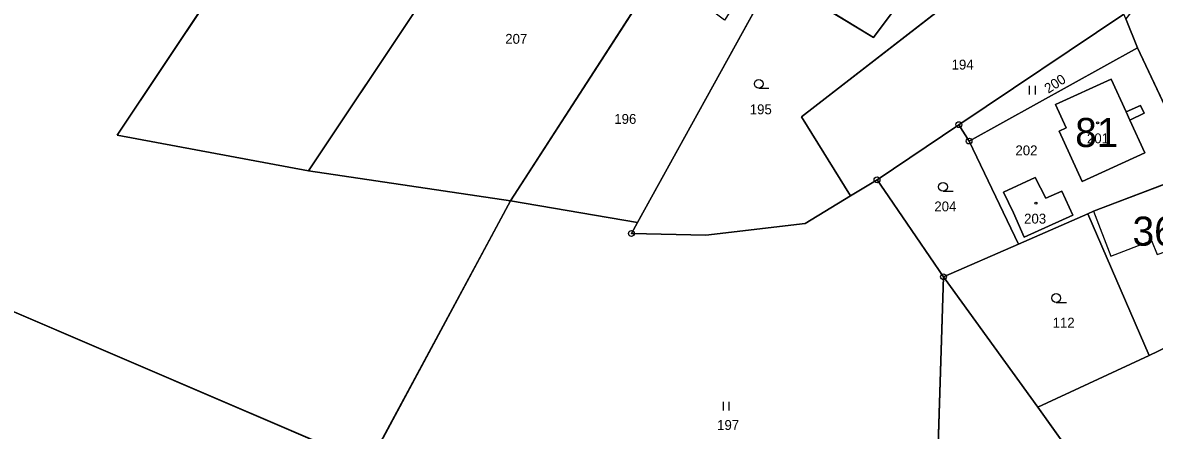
# Model space of a CAD drawing. Extents: x -689422 to -685210, y -987725 to -982160.
# Drawn here: x -686325.7 to -686130.9, y -987007.8 to -986937.7 of the extents above; entities that cross this region are included whole.
import ezdxf

# ---------------------------------------------------------------- set-up
doc = ezdxf.new("R2010")
doc.units = 0
for name, color, linetype in [('KN_Budovy', 7, 'Continuous'), ('KN_Budovy_cisla_domovni', 7, 'Continuous'), ('KN_Hranice_parcel', 7, 'Continuous'), ('KN_Hranice_parcel_vnitrni_kresba', 7, 'Continuous'), ('KN_Parcelni cisla', 7, 'Continuous'), ('KN_Polygon parcely', 7, 'Continuous'), ('KN_POZEMKY_ORNA PUDA', 7, 'Continuous'), ('KN_POZEMKY_OSTATNI PLOCHA', 7, 'Continuous'), ('KN_POZEMKY_OVOCNY_SAD', 7, 'Continuous'), ('KN_POZEMKY_TTP', 7, 'Continuous'), ('KN_POZEMKY_ZAHRADA', 7, 'Continuous'), ('KN_POZEMKY_ZASTAVENA PLOCHA', 7, 'Continuous'), ('KN_VYUZITI_16_ostatni plocha_silnice', 7, 'Continuous'), ('KN_VYUZITI_23_ostatni plocha_manipulacni plocha', 7, 'Continuous'), ('KN_Značky bodu BP', 7, 'Continuous'), ('KN_Značky budov', 7, 'Continuous'), ('KN_Značky kultur', 7, 'Continuous')]:
    doc.layers.add(name, color=color, linetype=linetype)

msp = doc.modelspace()

# ---------------------------------------------------------------- linework, layer by layer
at = {"layer": 'KN_Budovy'}
for points in [[(-686147.91, -986951.81), (-686146.05, -986955.83), (-686147.23, -986956.36), (-686143.29, -986965.05), (-686132.5, -986960.1), (-686135.08, -986954.49), (-686135.73, -986953.07), (-686138.33, -986947.43)], [(-686146.78, -986966.68), (-686149.53, -986967.92), (-686151.38, -986964.35), (-686156.85, -986966.86), (-686155.14, -986970.46), (-686153.26, -986974.62), (-686144.89, -986970.84)], [(-686141.34, -986970.17), (-686138.38, -986977.9), (-686131.34, -986975.21), (-686130.38, -986977.62), (-686127.55, -986976.64), (-686125.28, -986982.57), (-686118.76, -986980.19), (-686124.74, -986963.85)]]:
    msp.add_lwpolyline(points, close=True, dxfattribs=at)
at = {"layer": 'KN_Hranice_parcel'}
for p, q in [((-686240.57, -986909.38), (-686276.46, -986963.21)), ((-686216.07, -986928.72), (-686241.72, -986968.36)), ((-686196.43, -986929.73), (-686219.84, -986972.08)), ((-686164.52, -986955.27), (-686136.12, -986936.28)), ((-686135.8, -986937.07), (-686133.77, -986942.08)), ((-686133.77, -986942.08), (-686162.76, -986958.08)), ((-686133.77, -986942.08), (-686123.87, -986963.11)), ((-686178.61, -986964.76), (-686164.52, -986955.27)), ((-686162.76, -986958.08), (-686164.52, -986955.27)), ((-686162.76, -986958.08), (-686154.25, -986975.8)), ((-686276.46, -986963.21), (-686241.72, -986968.36)), ((-686183.15, -986967.52), (-686178.61, -986964.76)), ((-686241.72, -986968.36), (-686266.07, -987013.62)), ((-686241.72, -986968.36), (-686219.84, -986972.08)), ((-686190.96, -986972.28), (-686183.15, -986967.52)), ((-686142.32, -986970.6), (-686154.25, -986975.8)), ((-686141.34, -986970.17), (-686142.32, -986970.6)), ((-686142.32, -986970.6), (-686131.79, -986994.95)), ((-686219.84, -986972.08), (-686220.89, -986973.98)), ((-686154.25, -986975.8), (-686167.17, -986981.44)), ((-686169.56, -987057.31), (-686167.17, -986981.44)), ((-686167.17, -986981.44), (-686150.92, -987003.84)), ((-686131.79, -986994.95), (-686128.54, -986993.44)), ((-686150.92, -987003.84), (-686131.79, -986994.95)), ((-686138.15, -987021.74), (-686150.92, -987003.84))]:
    msp.add_line(p, q, dxfattribs=at)
for points in [[(-686276.46, -986963.21), (-686309.38, -986957.06), (-686258.63, -986880.97)], [(-686164.01, -986919.78), (-686166.22, -986922.77), (-686171.84, -986930.35), (-686179.21, -986940.29), (-686196.43, -986929.73)], [(-686155.52, -986925.93), (-686191.58, -986953.94), (-686183.15, -986967.52)], [(-686147.91, -986951.81), (-686138.33, -986947.43), (-686135.73, -986953.07), (-686133.23, -986951.99), (-686132.64, -986953.3), (-686135.08, -986954.49), (-686132.5, -986960.1), (-686143.29, -986965.05), (-686147.23, -986956.36), (-686146.05, -986955.83), (-686147.91, -986951.81)], [(-686266.07, -987013.62), (-686388.26, -986961.33), (-686390.19, -986960.5)], [(-686123.87, -986963.11), (-686124.74, -986963.85), (-686141.34, -986970.17)], [(-686167.17, -986981.44), (-686176.56, -986967.7), (-686178.61, -986964.76)], [(-686155.14, -986970.46), (-686156.85, -986966.86), (-686151.38, -986964.35), (-686149.53, -986967.92), (-686146.78, -986966.68), (-686144.89, -986970.84), (-686153.26, -986974.62), (-686155.14, -986970.46)], [(-686220.89, -986973.98), (-686208.09, -986974.25), (-686190.96, -986972.28)]]:
    msp.add_lwpolyline(points, dxfattribs=at)
at = {"layer": 'KN_Hranice_parcel_vnitrni_kresba'}
for p, q in [((-686135.73, -986953.07), (-686135.08, -986954.49)), ((-686141.34, -986970.17), (-686138.38, -986977.9)), ((-686138.38, -986977.9), (-686131.34, -986975.21)), ((-686131.34, -986975.21), (-686130.38, -986977.62))]:
    msp.add_line(p, q, dxfattribs=at)
at = {"layer": 'KN_Polygon parcely'}
msp.add_lwpolyline([(-686273.39, -986672.53), (-686225.85, -986765.23), (-686212.82, -986790.36), (-686200.72, -986814.32), (-686187.72, -986838.63), (-686180.55, -986852.84), (-686145.83, -986921.68), (-686144.48, -986924.34), (-686138.5, -986934.44), (-686138.06, -986934.78), (-686135.61, -986934.59), (-686135.15, -986935.54), (-686134.92, -986936), (-686135.8, -986937.07), (-686133.77, -986942.08), (-686123.87, -986963.11), (-686117.98, -986979.94), (-686115.5, -986986.88), (-686115.2, -986987.3), (-686107.22, -987009.14)], dxfattribs=at)
for points in [[(-686276.46, -986963.21), (-686309.38, -986957.06), (-686258.63, -986880.97), (-686259.81, -986879.78), (-686267.39, -986864.26), (-686259.69, -986854.96), (-686314.68, -986814.02), (-686321.02, -986828.44), (-686328.35, -986845.32), (-686339.13, -986869.1), (-686360.33, -986909.46), (-686369.53, -986927.01), (-686373.84, -986934.54), (-686383.6, -986950.14), (-686390.19, -986960.5), (-686388.26, -986961.33), (-686266.07, -987013.62), (-686241.72, -986968.36)], [(-686232.81, -986895.96), (-686223.22, -986881.4), (-686230.77, -986875.91), (-686235.76, -986882.89), (-686243.11, -986892.46), (-686258.63, -986880.97), (-686309.38, -986957.06), (-686276.46, -986963.21), (-686240.57, -986909.38), (-686241.25, -986908.85), (-686238.18, -986904.17)], [(-686192.29, -986922.24), (-686188.62, -986916.4), (-686180.99, -986907.47), (-686183.98, -986905.21), (-686204.87, -986937.32), (-686209.64, -986933.67), (-686216.07, -986928.72), (-686241.72, -986968.36), (-686219.84, -986972.08), (-686196.43, -986929.73)], [(-686180.99, -986907.47), (-686188.62, -986916.4), (-686192.29, -986922.24), (-686196.43, -986929.73), (-686179.21, -986940.29), (-686171.84, -986930.35), (-686166.22, -986922.77), (-686164.01, -986919.78)], [(-686223.87, -986922.48), (-686240.57, -986909.38), (-686276.46, -986963.21), (-686241.72, -986968.36), (-686216.07, -986928.72)], [(-686190.96, -986972.28), (-686183.15, -986967.52), (-686191.58, -986953.94), (-686155.52, -986925.93), (-686164.01, -986919.78), (-686166.22, -986922.77), (-686171.84, -986930.35), (-686179.21, -986940.29), (-686196.43, -986929.73), (-686219.84, -986972.08), (-686220.89, -986973.98), (-686208.09, -986974.25)], [(-686191.58, -986953.94), (-686183.15, -986967.52), (-686178.61, -986964.76), (-686164.52, -986955.27), (-686136.12, -986936.28), (-686138.06, -986934.78), (-686138.5, -986934.44), (-686149.82, -986930.07), (-686155.52, -986925.93)], [(-686133.77, -986942.08), (-686135.8, -986937.07), (-686136.12, -986936.28), (-686164.52, -986955.27), (-686162.76, -986958.08)], [(-686162.76, -986958.08), (-686154.25, -986975.8), (-686142.32, -986970.6), (-686141.34, -986970.17), (-686124.74, -986963.85), (-686123.87, -986963.11), (-686133.77, -986942.08)], [(-686147.91, -986951.81), (-686146.05, -986955.83), (-686147.23, -986956.36), (-686143.29, -986965.05), (-686132.5, -986960.1), (-686135.08, -986954.49), (-686132.64, -986953.3), (-686133.23, -986951.99), (-686135.73, -986953.07), (-686138.33, -986947.43)], [(-686147.91, -986951.81), (-686138.33, -986947.43), (-686135.73, -986953.07), (-686133.23, -986951.99), (-686132.64, -986953.3), (-686135.08, -986954.49), (-686132.5, -986960.1), (-686143.29, -986965.05), (-686147.23, -986956.36), (-686146.05, -986955.83)], [(-686162.76, -986958.08), (-686164.52, -986955.27), (-686178.61, -986964.76), (-686176.56, -986967.7), (-686167.17, -986981.44), (-686154.25, -986975.8)], [(-686388.26, -986961.33), (-686390.19, -986960.5), (-686392.99, -986959.3), (-686398.42, -986967.84), (-686421.47, -986978.24), (-686423.26, -986981.31), (-686355.3, -987015.5), (-686320.17, -987028.02), (-686281.29, -987046.97), (-686272.59, -987033.79), (-686269.9, -987020.72), (-686266.07, -987013.62)], [(-686128.54, -986993.44), (-686115.2, -986987.3), (-686115.5, -986986.88), (-686117.98, -986979.94), (-686123.87, -986963.11), (-686124.74, -986963.85), (-686141.34, -986970.17), (-686142.32, -986970.6), (-686131.79, -986994.95)], [(-686241.72, -986968.36), (-686266.07, -987013.62), (-686225.03, -987031.99), (-686202.82, -987042.13), (-686169.56, -987057.31), (-686167.17, -986981.44), (-686176.56, -986967.7), (-686178.61, -986964.76), (-686183.15, -986967.52), (-686190.96, -986972.28), (-686208.09, -986974.25), (-686220.89, -986973.98), (-686219.84, -986972.08)], [(-686155.14, -986970.46), (-686153.26, -986974.62), (-686144.89, -986970.84), (-686146.78, -986966.68), (-686149.53, -986967.92), (-686151.38, -986964.35), (-686156.85, -986966.86)], [(-686155.14, -986970.46), (-686156.85, -986966.86), (-686151.38, -986964.35), (-686149.53, -986967.92), (-686146.78, -986966.68), (-686144.89, -986970.84), (-686153.26, -986974.62)], [(-686142.32, -986970.6), (-686154.25, -986975.8), (-686167.17, -986981.44), (-686150.92, -987003.84), (-686131.79, -986994.95)], [(-686138.15, -987021.74), (-686150.92, -987003.84), (-686167.17, -986981.44), (-686169.56, -987057.31), (-686164.44, -987061.16), (-686121.46, -987045.14)], [(-686107.22, -987009.14), (-686115.2, -986987.3), (-686128.54, -986993.44), (-686131.79, -986994.95), (-686150.92, -987003.84), (-686138.15, -987021.74)]]:
    msp.add_lwpolyline(points, close=True, dxfattribs=at)
at = {"layer": 'KN_POZEMKY_ORNA PUDA'}
for p, q in [((-686276.46, -986963.21), (-686240.57, -986909.38)), ((-686191.58, -986953.94), (-686155.52, -986925.93)), ((-686241.72, -986968.36), (-686216.07, -986928.72)), ((-686216.07, -986928.72), (-686241.72, -986968.36)), ((-686196.43, -986929.73), (-686219.84, -986972.08)), ((-686136.12, -986936.28), (-686164.52, -986955.27)), ((-686183.15, -986967.52), (-686191.58, -986953.94)), ((-686164.52, -986955.27), (-686178.61, -986964.76)), ((-686241.72, -986968.36), (-686276.46, -986963.21)), ((-686178.61, -986964.76), (-686183.15, -986967.52)), ((-686219.84, -986972.08), (-686241.72, -986968.36))]:
    msp.add_line(p, q, dxfattribs=at)
at = {"layer": 'KN_POZEMKY_OSTATNI PLOCHA'}
for p, q in [((-686133.77, -986942.08), (-686135.8, -986937.07)), ((-686162.76, -986958.08), (-686133.77, -986942.08)), ((-686133.77, -986942.08), (-686123.87, -986963.11)), ((-686123.87, -986963.11), (-686133.77, -986942.08)), ((-686138.33, -986947.43), (-686147.91, -986951.81)), ((-686135.73, -986953.07), (-686138.33, -986947.43)), ((-686147.91, -986951.81), (-686146.05, -986955.83)), ((-686133.23, -986951.99), (-686135.73, -986953.07)), ((-686135.08, -986954.49), (-686132.64, -986953.3)), ((-686132.64, -986953.3), (-686133.23, -986951.99)), ((-686132.5, -986960.1), (-686135.08, -986954.49)), ((-686146.05, -986955.83), (-686147.23, -986956.36)), ((-686147.23, -986956.36), (-686143.29, -986965.05)), ((-686154.25, -986975.8), (-686162.76, -986958.08)), ((-686143.29, -986965.05), (-686132.5, -986960.1)), ((-686151.38, -986964.35), (-686156.85, -986966.86)), ((-686149.53, -986967.92), (-686151.38, -986964.35)), ((-686124.74, -986963.85), (-686141.34, -986970.17)), ((-686156.85, -986966.86), (-686155.14, -986970.46)), ((-686146.78, -986966.68), (-686149.53, -986967.92)), ((-686144.89, -986970.84), (-686146.78, -986966.68)), ((-686155.14, -986970.46), (-686153.26, -986974.62)), ((-686142.32, -986970.6), (-686154.25, -986975.8)), ((-686153.26, -986974.62), (-686144.89, -986970.84)), ((-686141.34, -986970.17), (-686142.32, -986970.6))]:
    msp.add_line(p, q, dxfattribs=at)
at = {"layer": 'KN_POZEMKY_OVOCNY_SAD'}
for p, q in [((-686309.38, -986957.06), (-686258.63, -986880.97)), ((-686240.57, -986909.38), (-686276.46, -986963.21)), ((-686276.46, -986963.21), (-686309.38, -986957.06))]:
    msp.add_line(p, q, dxfattribs=at)
at = {"layer": 'KN_POZEMKY_TTP'}
for p, q in [((-686258.63, -986880.97), (-686309.38, -986957.06)), ((-686164.52, -986955.27), (-686136.12, -986936.28)), ((-686135.8, -986937.07), (-686133.77, -986942.08)), ((-686133.77, -986942.08), (-686162.76, -986958.08)), ((-686162.76, -986958.08), (-686164.52, -986955.27)), ((-686309.38, -986957.06), (-686276.46, -986963.21)), ((-686266.07, -987013.62), (-686388.26, -986961.33)), ((-686388.26, -986961.33), (-686266.07, -987013.62)), ((-686276.46, -986963.21), (-686241.72, -986968.36)), ((-686183.15, -986967.52), (-686178.61, -986964.76)), ((-686178.61, -986964.76), (-686176.56, -986967.7)), ((-686241.72, -986968.36), (-686266.07, -987013.62)), ((-686266.07, -987013.62), (-686241.72, -986968.36)), ((-686241.72, -986968.36), (-686219.84, -986972.08)), ((-686190.96, -986972.28), (-686183.15, -986967.52)), ((-686176.56, -986967.7), (-686167.17, -986981.44)), ((-686219.84, -986972.08), (-686220.89, -986973.98)), ((-686208.09, -986974.25), (-686190.96, -986972.28)), ((-686220.89, -986973.98), (-686208.09, -986974.25)), ((-686169.56, -987057.31), (-686167.17, -986981.44)), ((-686167.17, -986981.44), (-686169.56, -987057.31)), ((-686167.17, -986981.44), (-686150.92, -987003.84)), ((-686150.92, -987003.84), (-686138.15, -987021.74))]:
    msp.add_line(p, q, dxfattribs=at)
at = {"layer": 'KN_POZEMKY_ZAHRADA'}
for p, q in [((-686155.52, -986925.93), (-686191.58, -986953.94)), ((-686219.84, -986972.08), (-686196.43, -986929.73)), ((-686196.43, -986929.73), (-686179.21, -986940.29)), ((-686179.21, -986940.29), (-686171.84, -986930.35)), ((-686191.58, -986953.94), (-686183.15, -986967.52)), ((-686178.61, -986964.76), (-686164.52, -986955.27)), ((-686164.52, -986955.27), (-686162.76, -986958.08)), ((-686162.76, -986958.08), (-686154.25, -986975.8)), ((-686176.56, -986967.7), (-686178.61, -986964.76)), ((-686183.15, -986967.52), (-686190.96, -986972.28)), ((-686167.17, -986981.44), (-686176.56, -986967.7)), ((-686154.25, -986975.8), (-686142.32, -986970.6)), ((-686142.32, -986970.6), (-686131.79, -986994.95)), ((-686220.89, -986973.98), (-686219.84, -986972.08)), ((-686190.96, -986972.28), (-686208.09, -986974.25)), ((-686208.09, -986974.25), (-686220.89, -986973.98)), ((-686154.25, -986975.8), (-686167.17, -986981.44)), ((-686167.17, -986981.44), (-686154.25, -986975.8)), ((-686150.92, -987003.84), (-686167.17, -986981.44)), ((-686131.79, -986994.95), (-686128.54, -986993.44)), ((-686150.92, -987003.84), (-686131.79, -986994.95)), ((-686131.79, -986994.95), (-686150.92, -987003.84)), ((-686138.15, -987021.74), (-686150.92, -987003.84))]:
    msp.add_line(p, q, dxfattribs=at)
at = {"layer": 'KN_POZEMKY_ZASTAVENA PLOCHA'}
for p, q in [((-686179.21, -986940.29), (-686196.43, -986929.73)), ((-686171.84, -986930.35), (-686179.21, -986940.29)), ((-686147.91, -986951.81), (-686138.33, -986947.43)), ((-686138.33, -986947.43), (-686135.73, -986953.07)), ((-686146.05, -986955.83), (-686147.91, -986951.81)), ((-686135.73, -986953.07), (-686133.23, -986951.99)), ((-686132.64, -986953.3), (-686135.08, -986954.49)), ((-686133.23, -986951.99), (-686132.64, -986953.3)), ((-686135.08, -986954.49), (-686132.5, -986960.1)), ((-686147.23, -986956.36), (-686146.05, -986955.83)), ((-686143.29, -986965.05), (-686147.23, -986956.36)), ((-686132.5, -986960.1), (-686143.29, -986965.05)), ((-686156.85, -986966.86), (-686151.38, -986964.35)), ((-686151.38, -986964.35), (-686149.53, -986967.92)), ((-686141.34, -986970.17), (-686124.74, -986963.85)), ((-686155.14, -986970.46), (-686156.85, -986966.86)), ((-686149.53, -986967.92), (-686146.78, -986966.68)), ((-686146.78, -986966.68), (-686144.89, -986970.84)), ((-686153.26, -986974.62), (-686155.14, -986970.46)), ((-686144.89, -986970.84), (-686153.26, -986974.62)), ((-686142.32, -986970.6), (-686141.34, -986970.17)), ((-686131.79, -986994.95), (-686142.32, -986970.6)), ((-686128.54, -986993.44), (-686131.79, -986994.95))]:
    msp.add_line(p, q, dxfattribs=at)
at = {"layer": 'KN_VYUZITI_16_ostatni plocha_silnice'}
for p, q in [((-686133.77, -986942.08), (-686135.8, -986937.07)), ((-686123.87, -986963.11), (-686133.77, -986942.08))]:
    msp.add_line(p, q, dxfattribs=at)
at = {"layer": 'KN_VYUZITI_23_ostatni plocha_manipulacni plocha'}
for p, q in [((-686162.76, -986958.08), (-686133.77, -986942.08)), ((-686133.77, -986942.08), (-686123.87, -986963.11)), ((-686138.33, -986947.43), (-686147.91, -986951.81)), ((-686135.73, -986953.07), (-686138.33, -986947.43)), ((-686147.91, -986951.81), (-686146.05, -986955.83)), ((-686133.23, -986951.99), (-686135.73, -986953.07)), ((-686135.08, -986954.49), (-686132.64, -986953.3)), ((-686132.64, -986953.3), (-686133.23, -986951.99)), ((-686132.5, -986960.1), (-686135.08, -986954.49)), ((-686146.05, -986955.83), (-686147.23, -986956.36)), ((-686147.23, -986956.36), (-686143.29, -986965.05)), ((-686154.25, -986975.8), (-686162.76, -986958.08)), ((-686143.29, -986965.05), (-686132.5, -986960.1)), ((-686151.38, -986964.35), (-686156.85, -986966.86)), ((-686149.53, -986967.92), (-686151.38, -986964.35)), ((-686124.74, -986963.85), (-686141.34, -986970.17)), ((-686156.85, -986966.86), (-686155.14, -986970.46)), ((-686146.78, -986966.68), (-686149.53, -986967.92)), ((-686144.89, -986970.84), (-686146.78, -986966.68)), ((-686155.14, -986970.46), (-686153.26, -986974.62)), ((-686142.32, -986970.6), (-686154.25, -986975.8)), ((-686153.26, -986974.62), (-686144.89, -986970.84)), ((-686141.34, -986970.17), (-686142.32, -986970.6))]:
    msp.add_line(p, q, dxfattribs=at)
at = {"layer": 'KN_Značky bodu BP'}
for centre, radius in [((-686164.52, -986955.27), 0.5), ((-686164.52, -986955.27), 0.0303), ((-686162.76, -986958.08), 0.5), ((-686162.76, -986958.08), 0.0303), ((-686178.61, -986964.76), 0.5), ((-686178.61, -986964.76), 0.0303), ((-686220.89, -986973.98), 0.5), ((-686220.89, -986973.98), 0.0303), ((-686167.17, -986981.44), 0.5), ((-686167.17, -986981.44), 0.0303)]:
    msp.add_circle(centre, radius, dxfattribs=at)
at = {"layer": 'KN_Značky budov'}
for centre in [(-686140.63, -986954.94), (-686151.25, -986968.76)]:
    msp.add_circle(centre, 0.175, dxfattribs=at)
at = {"layer": 'KN_Značky kultur'}
for p, q in [((-686198.97, -986949.01), (-686197.22, -986949.01)), ((-686152.34, -986950.08), (-686152.34, -986948.58)), ((-686151.34, -986950.08), (-686151.34, -986948.58)), ((-686167.25, -986966.7), (-686165.5, -986966.7)), ((-686147.77, -986985.83), (-686146.02, -986985.83)), ((-686205.05, -987004.45), (-686205.05, -987002.95)), ((-686204.05, -987004.45), (-686204.05, -987002.95))]:
    msp.add_line(p, q, dxfattribs=at)
for centre in [(-686198.97, -986948.26), (-686167.25, -986965.95), (-686147.77, -986985.08)]:
    msp.add_circle(centre, 0.75, dxfattribs=at)

# ---------------------------------------------------------------- texts
at = {"layer": 'KN_Budovy_cisla_domovni'}
for s, p in [('81', (-686144.5, -986959.11)), ('36', (-686134.63, -986976.08))]:
    msp.add_text(s, height=5, dxfattribs=at).set_placement(p)
at = {"layer": 'KN_Parcelni cisla'}
for s, p in [('207', (-686242.6, -986941.36)), ('194', (-686165.77, -986945.79)), ('195', (-686200.51, -986953.48)), ('196', (-686223.83, -986955.13)), ('201', (-686142.47, -986958.47)), ('202', (-686154.78, -986960.54)), ('204', (-686168.74, -986970.18)), ('203', (-686153.29, -986972.28)), ('112', (-686148.38, -986990.17)), ('197', (-686206.13, -987007.77))]:
    msp.add_text(s, height=1.7, dxfattribs=at).set_placement(p)
msp.add_text('200', height=1.7, rotation=33, dxfattribs=at).set_placement((-686149.11, -986949.96))

doc.saveas('drawing.dxf')
